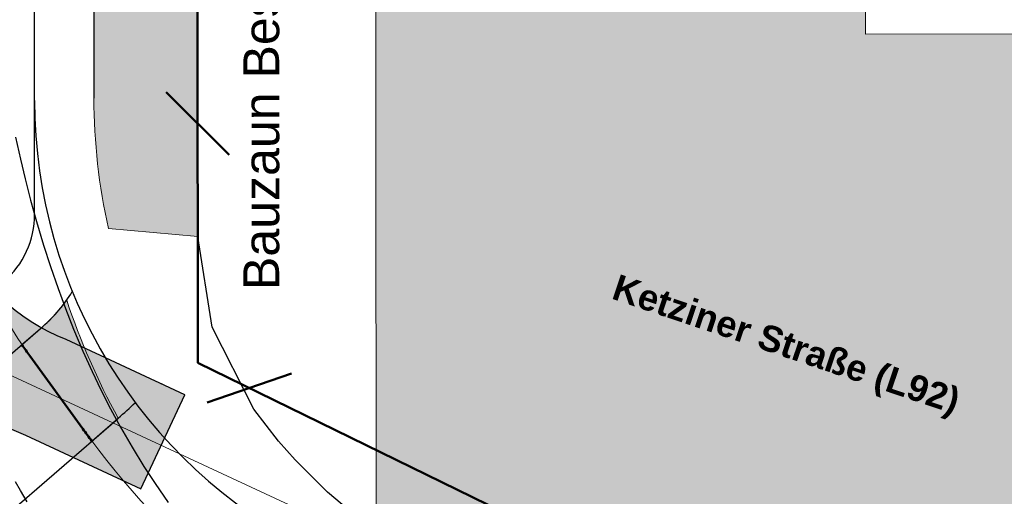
# Model space of a CAD drawing. Header units: metres. Extents: x -5203299 to 2078834, y 245743 to 5817682.
# Tile 991 of 1056: x 366608 to 366641, y 5813996 to 5814012. Entities that reach past the tile are written whole.
import ezdxf

# ---------------------------------------------------------------- set-up
doc = ezdxf.new("R2010")
doc.units = ezdxf.units.M
doc.header["$LTSCALE"] = 0.5
for name, color, linetype, lineweight in [('02.02_Nutzung. Gebäude-Gewerbe Neubau', 7, 'Continuous', 9), ('30 -39 Baustelle- Fläche', 7, 'Continuous', 15), ('99.02_Vermesserplan-Linie Zaun', 7, 'Continuous', 18), ('99.04_Ausf Ketziner Str-S-Achse-Berechnungen', 7, 'Continuous', 20), ('99.04_Ausf Ketziner Str-S-Borde-Kantenstein', 7, 'Continuous', 25), ('99.04_Erschließung_VP-S-Borde-Kantenstein', 7, 'Continuous', 25), ('AutoTurn-Lastzug mit Sattelzug', 7, 'Continuous', 9), ('Bemaßung', 7, 'Continuous', 5), ('Keine', 7, 'Continuous', 9)]:
    doc.layers.add(name, color=color, linetype=linetype, lineweight=lineweight)
for name, color, linetype, lineweight, true_color in [('99.04_1.BA Verkehrsanlagen-L-Straßennamen', 1, 'Continuous', 25, 0xff0000), ('99.04_Ausf Ketziner Str-E-EZF-NA 0.25', 7, 'Continuous', 25, 0x729900), ('99.04_Ausf Ketziner Str-S-Borde-Rundbord', 3, 'Continuous', 50, 0x00ff00), ('99.04_Ausf Ketziner Str-S-Markierung-Hilfslinien', 6, 'Continuous', 25, 0xff00ff), ('99.04_Ausf Ketziner Str-S_Hilfslinien_Variante 2a_2022-01-25', 30, 'Continuous', 25, 0xff7f00), ('99.04_Erschließung_VP-S-Farben-Gehweg-Betonsteinpflaster', 7, 'Continuous', 25, 0xffd6a8)]:
    doc.layers.add(name, color=color, linetype=linetype, lineweight=lineweight, true_color=true_color)
doc.styles.add('Arial', font='arial.ttf')
doc.styles.add('Arial (bold)', font='arialbd.ttf')

# ---------------------------------------------------------------- blocks, each defined once
blk = doc.blocks.new('_23-07-06_Massenplan_TB_Weiterführende Schule (3D)')
at = {"layer": '02.02_Nutzung. Gebäude-Gewerbe Neubau', "linetype": 'Continuous', "lineweight": 0}
blk.add_hatch(color=9, dxfattribs=at).paths.add_polyline_path([(43.735, -129.438), (27.235, -129.452), (27.303, -210.452), (73.303, -210.413), (73.289, -193.913), (43.789, -193.938)])
at = {"layer": '99.04_Ausf Ketziner Str-E-EZF-NA 0.25', "linetype": 'Continuous', "lineweight": 0, "true_color": 0xdfff80}
h = blk.add_hatch(color=61, dxfattribs=at)
edge = h.paths.add_edge_path()
edge.add_line((18.284, -200.496), (21.295, -200.759))
edge.add_line((21.295, -200.759), (21.27, -171.893))
edge.add_line((21.27, -171.893), (17.77, -171.896))
edge.add_line((17.77, -171.896), (17.791, -196.098))
edge.add_line((17.791, -196.098), (17.791, -196.098))
edge.add_arc((37.791, -196.081), 20, 180.0481, 192.7522)
edge.add_line((18.284, -200.496), (18.284, -200.496))
h = blk.add_hatch(color=61, dxfattribs=at)
edge = h.paths.add_edge_path()
edge.add_line((16.876, -202.904), (16.876, -202.904))
edge.add_arc((12.794, -200.016), 5, 310.9492, 324.7183, ccw=False)
edge.add_line((16.071, -203.793), (16.071, -203.793))
edge.add_line((16.071, -203.793), (15.364, -204.406))
edge.add_line((15.364, -204.406), (17.721, -207.657))
edge.add_line((17.721, -207.657), (18.61, -206.885))
edge.add_arc((39.26, -195.52), 23.571, 198.2574, 208.8282, ccw=False)
at = {"layer": '99.04_Erschließung_VP-S-Farben-Gehweg-Betonsteinpflaster', "linetype": 'Continuous', "lineweight": 0, "true_color": 0xffd6a8}
h = blk.add_hatch(color=41, dxfattribs=at)
edge = h.paths.add_edge_path()
edge.add_line((21.225, -117.451), (17.725, -117.454))
edge.add_line((17.725, -117.454), (17.756, -154.769))
edge.add_line((17.756, -154.769), (17.756, -154.769))
edge.add_arc((-85.494, -154.855), 103.25, -21.56029, 0.04811, ccw=False)
edge.add_line((10.532, -192.798), (10.532, -192.798))
edge.add_line((10.532, -192.798), (10.044, -194.059))
edge.add_line((10.044, -194.059), (10.044, -194.059))
edge.add_arc((19.196, -198.148), 10.024, 155.9248, 248.2984)
edge.add_line((15.489, -207.461), (15.489, -207.461))
edge.add_line((15.489, -207.461), (19.374, -209.264))
edge.add_line((19.374, -209.264), (20.859, -206.094))
edge.add_line((20.859, -206.094), (16.859, -204.239))
edge.add_arc((19.204, -198.14), 6.534, 156.0236, 248.9694, ccw=False)
edge.add_line((13.234, -195.485), (13.787, -194.084))
edge.add_line((13.787, -194.084), (13.787, -194.084))
edge.add_arc((-85.494, -154.855), 106.75, 338.43971, 360.04811)
edge.add_line((21.256, -154.766), (21.256, -154.766))
edge.add_line((21.256, -154.766), (21.225, -117.451))
h = blk.add_hatch(color=41, dxfattribs=at)
edge = h.paths.add_edge_path()
edge.add_line((21.225, -117.451), (17.725, -117.454))
edge.add_line((17.725, -117.454), (17.756, -154.769))
edge.add_arc((-85.494, -154.855), 103.25, -21.56029, 0.04811, ccw=False)
edge.add_line((10.532, -192.798), (10.044, -194.059))
edge.add_line((10.044, -194.059), (10.044, -194.059))
edge.add_arc((19.196, -198.148), 10.024, 155.9248, 248.2984)
edge.add_line((15.489, -207.461), (15.489, -207.461))
edge.add_line((15.489, -207.461), (19.374, -209.264))
edge.add_line((19.374, -209.264), (20.859, -206.094))
edge.add_line((20.859, -206.094), (16.859, -204.239))
edge.add_arc((19.204, -198.14), 6.534, 156.0236, 248.9694, ccw=False)
edge.add_line((13.234, -195.485), (13.787, -194.084))
edge.add_line((13.787, -194.084), (13.787, -194.084))
edge.add_arc((-85.494, -154.855), 106.75, 338.43971, 360.04811)
edge.add_line((21.256, -154.766), (21.256, -154.766))
edge.add_line((21.256, -154.766), (21.225, -117.451))
at = {"layer": '02.02_Nutzung. Gebäude-Gewerbe Neubau', "flags": 128}
blk.add_lwpolyline([(43.735, -129.438), (27.235, -129.452), (27.303, -210.452), (73.303, -210.413), (73.289, -193.913), (43.789, -193.938)], close=True, dxfattribs=at)
at = {"layer": '99.02_Vermesserplan-Linie Zaun', "color": 7, "linetype": 'Continuous', "lineweight": 18}
blk.add_line((11.56, -203.849), (29.508, -212.194), dxfattribs=at)
at = {"layer": '99.04_Ausf Ketziner Str-E-EZF-NA 0.25', "lineweight": 5, "flags": 128}
for points in [[(18.284, -200.496), (21.295, -200.759), (21.27, -171.893), (17.77, -171.896), (17.791, -196.098), (17.791, -196.098, 0.055489), (18.284, -200.496)], [(16.876, -202.904), (16.876, -202.904, -0.060151), (16.071, -203.793), (16.071, -203.793), (15.364, -204.406), (17.721, -207.657), (18.61, -206.885), (18.61, -206.885, -0.046157), (16.876, -202.904)]]:
    blk.add_lwpolyline(points, format="xyb", close=True, dxfattribs=at)
at = {"layer": '99.04_Ausf Ketziner Str-S-Achse-Berechnungen', "linetype": 'Continuous', "flags": 128}
blk.add_lwpolyline([(40.956, -223.07, -0.001955), (28.091, -216.44), (28.091, -216.44, -0.116134), (17.417, -207.246), (17.417, -207.246), (15.629, -204.786), (15.629, -204.786, -0.235342), (13.858, -194.23), (13.858, -194.23), (13.858, -194.23)], format="xyb", dxfattribs=at)
at = {"layer": '99.04_Ausf Ketziner Str-S-Borde-Kantenstein'}
for p, q in [((21.239, -134.779), (21.293, -198.774)), ((17.758, -156.666), (17.791, -196.098)), ((15.364, -204.406), (16.071, -203.793))]:
    blk.add_line(p, q, dxfattribs=at)
at = {"layer": '99.04_Ausf Ketziner Str-S-Borde-Kantenstein', "flags": 128}
for points in [[(14.76, -202.282, 0.217573), (15.794, -200.014), (15.775, -176.797, 0.306911), (12.624, -172.156), (10.984, -171.503)], [(17.721, -207.657), (18.61, -206.885), (18.61, -206.885, 0.012186), (19.187, -206.36), (19.187, -206.36)]]:
    blk.add_lwpolyline(points, format="xyb", dxfattribs=at)
at = {"layer": '99.04_Ausf Ketziner Str-S-Borde-Kantenstein'}
for centre, radius, start, end in [((32.791, -196.167), 17, 180.053, 242.9581), ((12.794, -200.016), 5, 310.9492, 328.6351)]:
    blk.add_arc(centre, radius, start, end, dxfattribs=at)
at = {"layer": '99.04_Ausf Ketziner Str-S-Borde-Rundbord', "flags": 128}
blk.add_lwpolyline([(17.721, -207.657), (17.721, -207.657, -0.00416), (17.417, -207.246), (17.417, -207.246), (15.629, -204.786, -0.009649), (15.364, -204.406)], format="xyb", dxfattribs=at)
at = {"layer": '99.04_Ausf Ketziner Str-S-Markierung-Hilfslinien', "flags": 128}
blk.add_lwpolyline([(14.549, -220.257), (15.932, -221.058), (18.252, -222.235), (20.553, -223.214), (22.896, -224.034), (26.969, -225.414), (29.306, -226.302), (32.646, -227.698), (35.173, -228.857), (37.433, -229.973), (44.664, -217.162), (41.07, -215.927), (36.678, -214.788), (32.464, -213.5), (27.638, -211.046), (25.662, -209.382), (24.569, -208.296), (24.007, -207.657), (23.175, -206.587), (21.778, -203.82), (21.295, -200.759), (21.27, -171.694)], dxfattribs=at)
at = {"layer": '99.04_Ausf Ketziner Str-S_Hilfslinien_Variante 2a_2022-01-25'}
for p, q in [((2.148, -215.874), (16.071, -203.793)), ((8.597, -215.574), (18.538, -206.948))]:
    blk.add_line(p, q, dxfattribs=at)
at = {"layer": '99.04_Erschließung_VP-S-Borde-Kantenstein', "linetype": 'Continuous', "lineweight": 9}
blk.add_line((19.374, -209.264), (20.859, -206.094), dxfattribs=at)
at = {"layer": '99.04_Erschließung_VP-S-Borde-Kantenstein', "linetype": 'Continuous', "lineweight": 9, "flags": 128}
for points in [[(21.225, -117.451), (21.256, -154.766), (21.256, -154.766, -0.094565), (13.787, -194.084), (13.787, -194.084), (13.234, -195.485)], [(16.859, -204.239), (16.859, -204.239), (16.859, -204.239, -0.001906), (20.859, -206.094)]]:
    blk.add_lwpolyline(points, format="xyb", dxfattribs=at)
at = {"layer": '99.04_Erschließung_VP-S-Borde-Kantenstein', "linetype": 'Continuous', "lineweight": 9}
blk.add_arc((19.204, -198.14), 6.534, 156.0236, 248.9694, dxfattribs=at)
at = {"layer": '99.04_Erschließung_VP-S-Farben-Gehweg-Betonsteinpflaster', "flags": 128}
for points in [[(21.225, -117.451), (17.725, -117.454), (17.756, -154.769), (17.756, -154.769, -0.094565), (10.532, -192.798), (10.532, -192.798), (10.044, -194.059), (10.044, -194.059, 0.4264), (15.489, -207.461), (15.489, -207.461), (19.374, -209.264), (20.859, -206.094), (16.859, -204.239, -0.429354), (13.234, -195.485), (13.787, -194.084), (13.787, -194.084, 0.094565), (21.256, -154.766), (21.256, -154.766)], [(21.225, -117.451), (17.725, -117.454), (17.756, -154.769, -0.094565), (10.532, -192.798), (10.044, -194.059), (10.044, -194.059, 0.4264), (15.489, -207.461), (15.489, -207.461), (19.374, -209.264), (20.859, -206.094), (16.859, -204.239, -0.429354), (13.234, -195.485), (13.787, -194.084), (13.787, -194.084, 0.094565), (21.256, -154.766), (21.256, -154.766)]]:
    blk.add_lwpolyline(points, format="xyb", close=True, dxfattribs=at)
at = {"layer": '99.04_1.BA Verkehrsanlagen-L-Straßennamen', "insert": (41.078, -204.509), "char_height": 0.875, "width": 13.21979, "attachment_point": 5, "rotation": 341.3554, "line_spacing_factor": 1.012097, "style": 'Arial (bold)'}
blk.add_mtext('Ketziner Straße (L92)', dxfattribs=at)
blk = doc.blocks.new('Gruppe-985')
at = {"layer": 'AutoTurn-Lastzug mit Sattelzug', "color": 252, "linetype": 'Continuous', "lineweight": 25, "true_color": 0x888888, "flags": 128}
for points in [[(15.548, -209.71), (15.319, -209.322), (15.151, -209.029)], [(15.153, -197.41), (15.317, -198.152), (15.474, -198.815), (15.66, -199.539), (15.859, -200.256), (16.096, -201.049), (16.331, -201.778), (16.583, -202.51), (16.833, -203.188), (17.106, -203.881), (17.421, -204.63), (17.73, -205.317), (18.027, -205.936), (18.347, -206.566), (18.684, -207.187), (19.078, -207.869), (19.474, -208.513), (19.849, -209.088), (20.29, -209.727)]]:
    blk.add_lwpolyline(points, dxfattribs=at)
blk = doc.blocks.new('Gruppe-986')
at = {"layer": 'Keine', "color": 7, "transparency": 33554687}
blk.add_blockref('Gruppe-985', (0, 0), dxfattribs=at)
blk = doc.blocks.new('*U1155')
at = {"layer": '30 -39 Baustelle- Fläche', "color": 181, "linetype": 'Continuous', "lineweight": 50, "transparency": 33554687, "flags": 128}
blk.add_lwpolyline([(21.22, -111.951), (21.211, -120.441), (21.293, -205.02), (61.378, -224.636)], dxfattribs=at)
at = {"layer": 'Keine', "color": 181, "linetype": 'Continuous', "lineweight": 50, "transparency": 33554687}
for p, q in [((20.224, -195.891), (22.347, -198.011)), ((21.608, -206.355), (24.446, -205.382))]:
    blk.add_line(p, q, dxfattribs=at)
blk = doc.blocks.new('_BE Phase 2 (3D)')
at = {"layer": 'Bemaßung', "color": 7}
blk.add_blockref('*U1155', (0, 0), dxfattribs=at)
at = {"layer": 'Keine', "color": 7, "transparency": 33554687}
blk.add_blockref('Gruppe-986', (0, 0), dxfattribs=at)
at = {"layer": '30 -39 Baustelle- Fläche', "color": 181, "insert": (22.825, -192.2), "char_height": 1.20826, "attachment_point": 2, "rotation": 90, "line_spacing_factor": 0.970715, "style": 'Arial'}
blk.add_mtext('Bauzaun Bestand ca. 151m', dxfattribs=at)

msp = doc.modelspace()

# ---------------------------------------------------------------- block references
at = {"layer": 'Keine', "color": 1}
msp.add_blockref('_23-07-06_Massenplan_TB_Weiterführende Schule (3D)', (366592.803, 5814205.708), dxfattribs=at)

# ---------------------------------------------------------------- next in the draw order: block references
msp.add_blockref('_BE Phase 2 (3D)', (366592.803, 5814205.708), dxfattribs=at)

doc.saveas('drawing.dxf')
